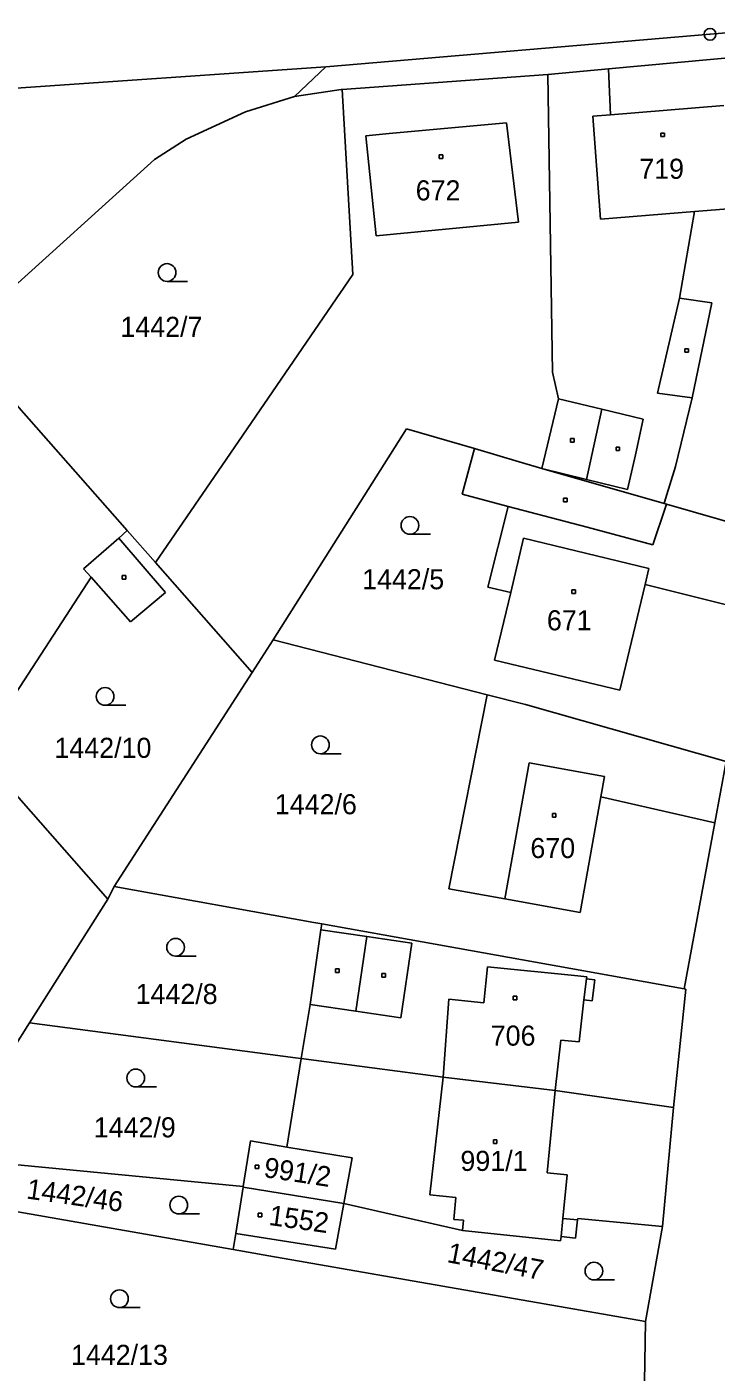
# Model space of a CAD drawing. Extents: x -795483 to -789093, y -1112258 to -1108741.
# Drawn here: x -792699.9 to -792641.5, y -1110275.1 to -1110161.2 of the extents above; entities that cross this region are included whole.
import ezdxf

# ---------------------------------------------------------------- set-up
doc = ezdxf.new("R2010")
doc.units = 0
for name, color, linetype in [('Vrstva 1', 7, 'Continuous'), ('Vrstva 14', 7, 'Continuous'), ('Vrstva 15', 7, 'Continuous'), ('Vrstva 2', 7, 'Continuous'), ('Vrstva 23', 7, 'Continuous'), ('Vrstva 25', 7, 'Continuous'), ('Vrstva 28', 7, 'Continuous')]:
    doc.layers.add(name, color=color, linetype=linetype)

msp = doc.modelspace()

# ---------------------------------------------------------------- linework, layer by layer
at = {"layer": 'Vrstva 1'}
for p, q in [((-792641.97, -1110161.78), (-792616.04, -1110159.6)), ((-792674.54, -1110164.53), (-792641.97, -1110161.78)), ((-792631.9, -1110162.99), (-792650.59, -1110164.71)), ((-792724.21, -1110167.98), (-792674.54, -1110164.53)), ((-792677.2, -1110167.06), (-792674.54, -1110164.53)), ((-792655.73, -1110165.18), (-792673.16, -1110166.45)), ((-792650.59, -1110164.71), (-792655.73, -1110165.18)), ((-792655.73, -1110165.18), (-792655.33, -1110190.39)), ((-792650.59, -1110164.71), (-792650.4, -1110168.59)), ((-792677.2, -1110167.06), (-792673.25, -1110166.46)), ((-792673.16, -1110166.45), (-792673.25, -1110166.46)), ((-792673.16, -1110166.45), (-792672.26, -1110182.14)), ((-792681.35, -1110168.35), (-792677.2, -1110167.06)), ((-792650.4, -1110168.59), (-792640.81, -1110167.82)), ((-792686.39, -1110170.67), (-792681.35, -1110168.35)), ((-792689.06, -1110172.4), (-792686.39, -1110170.67)), ((-792705.77, -1110187.49), (-792689.06, -1110172.4)), ((-792643.28, -1110176.8), (-792644.56, -1110184.12)), ((-792640.09, -1110176.54), (-792643.28, -1110176.8)), ((-792672.26, -1110182.14), (-792682.99, -1110197.8)), ((-792644.56, -1110184.12), (-792641.81, -1110184.53)), ((-792641.81, -1110184.53), (-792643.49, -1110192.57)), ((-792705.77, -1110187.49), (-792691.37, -1110203.81)), ((-792655.33, -1110190.39), (-792654.82, -1110192.66)), ((-792654.82, -1110192.66), (-792656.23, -1110198.55)), ((-792643.49, -1110192.57), (-792644.89, -1110198.38)), ((-792667.71, -1110195.2), (-792678.99, -1110213.07)), ((-792661.95, -1110196.88), (-792667.71, -1110195.2)), ((-792662.98, -1110200.74), (-792661.95, -1110196.88)), ((-792682.99, -1110197.8), (-792688.97, -1110206.53)), ((-792645.87, -1110201.53), (-792656.23, -1110198.55)), ((-792644.89, -1110198.38), (-792645.74, -1110201.14)), ((-792659.09, -1110201.77), (-792662.98, -1110200.74)), ((-792660.81, -1110208.6), (-792659.09, -1110201.77)), ((-792645.87, -1110201.53), (-792645.74, -1110201.14)), ((-792645.67, -1110201.59), (-792645.87, -1110201.53)), ((-792636.2, -1110204.31), (-792645.67, -1110201.59)), ((-792691.37, -1110203.81), (-792692.09, -1110204.45)), ((-792692.09, -1110204.45), (-792688.13, -1110209.06)), ((-792691.37, -1110203.81), (-792688.97, -1110206.53)), ((-792688.97, -1110206.53), (-792680.77, -1110215.83)), ((-792694.44, -1110207.78), (-792701.55, -1110218.71)), ((-792691.1, -1110211.55), (-792694.44, -1110207.78)), ((-792658.87, -1110209.07), (-792660.81, -1110208.6)), ((-792647.48, -1110208.4), (-792649.61, -1110217.33)), ((-792637.65, -1110210.85), (-792647.48, -1110208.4)), ((-792688.13, -1110209.06), (-792691.1, -1110211.55)), ((-792660.24, -1110214.79), (-792658.87, -1110209.07)), ((-792678.99, -1110213.07), (-792680.77, -1110215.83)), ((-792660.86, -1110217.73), (-792678.99, -1110213.07)), ((-792680.77, -1110215.83), (-792692.49, -1110233.97)), ((-792649.61, -1110217.33), (-792660.24, -1110214.79)), ((-792660.86, -1110217.73), (-792664.12, -1110234.17)), ((-792657.62, -1110218.56), (-792660.86, -1110217.73)), ((-792640.62, -1110223.39), (-792657.62, -1110218.56)), ((-792703.16, -1110223.56), (-792693.01, -1110235.03)), ((-792641.57, -1110228.57), (-792640.62, -1110223.39)), ((-792652.98, -1110236.17), (-792651.22, -1110226.38)), ((-792651.22, -1110226.38), (-792641.57, -1110228.57)), ((-792644.16, -1110242.64), (-792641.57, -1110228.57)), ((-792692.49, -1110233.97), (-792693.01, -1110235.03)), ((-792675.56, -1110237.01), (-792692.49, -1110233.97)), ((-792693.01, -1110235.03), (-792699.65, -1110245.51)), ((-792664.12, -1110234.17), (-792659.38, -1110235.02)), ((-792659.38, -1110235.02), (-792652.98, -1110236.17)), ((-792675.56, -1110237.01), (-792674.88, -1110237.13)), ((-792674.88, -1110237.13), (-792674.95, -1110237.64)), ((-792644.16, -1110242.64), (-792674.88, -1110237.13)), ((-792674.95, -1110237.64), (-792675.88, -1110243.96)), ((-792645.08, -1110252.7), (-792644.03, -1110242.66)), ((-792644.03, -1110242.66), (-792644.16, -1110242.64)), ((-792675.88, -1110243.96), (-792676.62, -1110248.54)), ((-792699.65, -1110245.51), (-792705.28, -1110254.41)), ((-792677.11, -1110248.48), (-792699.65, -1110245.51)), ((-792676.62, -1110248.54), (-792677.84, -1110256.04)), ((-792676.62, -1110248.54), (-792677.11, -1110248.48)), ((-792676.62, -1110248.54), (-792664.58, -1110250.11)), ((-792664.58, -1110250.11), (-792655.1, -1110251.26)), ((-792655.1, -1110251.26), (-792645.08, -1110252.7)), ((-792646.01, -1110262.76), (-792645.08, -1110252.7)), ((-792680.93, -1110255.52), (-792681.54, -1110259.37)), ((-792677.84, -1110256.04), (-792680.93, -1110255.52)), ((-792672.3, -1110256.96), (-792677.84, -1110256.04)), ((-792681.54, -1110259.37), (-792707, -1110256.94)), ((-792673.01, -1110260.82), (-792672.3, -1110256.96)), ((-792681.55, -1110259.43), (-792682.17, -1110263.35)), ((-792681.55, -1110259.43), (-792681.54, -1110259.37)), ((-792673.01, -1110260.82), (-792681.55, -1110259.43)), ((-792705.08, -1110260.76), (-792682.38, -1110264.72)), ((-792673.72, -1110264.68), (-792673.01, -1110260.82)), ((-792673.01, -1110260.82), (-792662.95, -1110263.1)), ((-792653.37, -1110263.75), (-792653.21, -1110262.2)), ((-792653.19, -1110262.08), (-792653.21, -1110262.2)), ((-792653.19, -1110262.08), (-792646.01, -1110262.76)), ((-792682.17, -1110263.35), (-792682.38, -1110264.72)), ((-792682.17, -1110263.35), (-792673.72, -1110264.68)), ((-792662.95, -1110263.1), (-792654.64, -1110263.97)), ((-792654.64, -1110263.97), (-792654.6, -1110263.62)), ((-792654.6, -1110263.62), (-792653.37, -1110263.75)), ((-792647.45, -1110270.81), (-792646.01, -1110262.76)), ((-792682.38, -1110264.72), (-792679.36, -1110265.25)), ((-792679.36, -1110265.25), (-792647.45, -1110270.81)), ((-792647.73, -1110289.44), (-792647.45, -1110270.81))]:
    msp.add_line(p, q, dxfattribs=at)
msp.add_lwpolyline([(-792656.23, -1110198.55), (-792658.14, -1110197.99), (-792661.95, -1110196.88)], dxfattribs=at)
at = {"layer": 'Vrstva 2'}
for p, q in [((-792650.4, -1110168.59), (-792651.9, -1110168.72)), ((-792651.9, -1110168.72), (-792651.25, -1110177.45)), ((-792669.18, -1110170.19), (-792671.15, -1110170.37)), ((-792659.22, -1110169.28), (-792669.18, -1110170.19)), ((-792658.21, -1110177.7), (-792659.22, -1110169.28)), ((-792671.15, -1110170.37), (-792670.26, -1110178.84)), ((-792651.25, -1110177.45), (-792643.28, -1110176.8)), ((-792670.26, -1110178.84), (-792658.21, -1110177.7)), ((-792644.56, -1110184.12), (-792646.42, -1110192.17)), ((-792654.82, -1110192.66), (-792651.15, -1110193.54)), ((-792646.42, -1110192.17), (-792643.49, -1110192.57)), ((-792652.44, -1110199.49), (-792651.15, -1110193.54)), ((-792647.63, -1110194.38), (-792651.15, -1110193.54)), ((-792647.63, -1110194.38), (-792648.3, -1110197.4)), ((-792648.96, -1110200.35), (-792648.3, -1110197.4)), ((-792656.23, -1110198.55), (-792652.44, -1110199.49)), ((-792652.44, -1110199.49), (-792648.96, -1110200.35)), ((-792659.09, -1110201.77), (-792652.4, -1110203.53)), ((-792692.09, -1110204.45), (-792695.07, -1110207.07)), ((-792658.87, -1110209.07), (-792657.77, -1110204.46)), ((-792657.77, -1110204.46), (-792647.15, -1110207.02)), ((-792652.4, -1110203.53), (-792646.81, -1110205.04)), ((-792695.07, -1110207.07), (-792694.44, -1110207.78)), ((-792647.15, -1110207.02), (-792647.48, -1110208.4)), ((-792659.38, -1110235.02), (-792657.31, -1110223.5)), ((-792657.31, -1110223.5), (-792650.91, -1110224.65)), ((-792650.91, -1110224.65), (-792651.22, -1110226.38)), ((-792674.95, -1110237.64), (-792671.05, -1110238.21)), ((-792671.05, -1110238.21), (-792672, -1110244.53)), ((-792667.25, -1110238.77), (-792671.05, -1110238.21)), ((-792667.25, -1110238.77), (-792668.18, -1110245.09)), ((-792661.14, -1110243.81), (-792660.83, -1110240.76)), ((-792660.83, -1110240.76), (-792653.17, -1110241.54)), ((-792653.17, -1110241.54), (-792652.43, -1110241.61)), ((-792652.45, -1110241.79), (-792652.66, -1110243.57)), ((-792652.43, -1110241.61), (-792652.45, -1110241.79)), ((-792652.45, -1110241.79), (-792651.75, -1110241.87)), ((-792651.75, -1110241.87), (-792651.96, -1110243.65)), ((-792675.88, -1110243.96), (-792672, -1110244.53)), ((-792664.58, -1110250.11), (-792664.1, -1110243.51)), ((-792664.1, -1110243.51), (-792661.14, -1110243.81)), ((-792652.66, -1110243.57), (-792653.07, -1110247.14)), ((-792651.96, -1110243.65), (-792652.66, -1110243.57)), ((-792668.18, -1110245.09), (-792672, -1110244.53)), ((-792654.62, -1110246.98), (-792655.1, -1110251.26)), ((-792653.07, -1110247.14), (-792654.62, -1110246.98)), ((-792664.58, -1110250.11), (-792665.71, -1110260.09)), ((-792655.77, -1110258.22), (-792655.1, -1110251.26)), ((-792654.07, -1110258.39), (-792655.77, -1110258.22)), ((-792654.45, -1110262.08), (-792654.07, -1110258.39)), ((-792665.71, -1110260.09), (-792663.51, -1110260.31)), ((-792663.7, -1110262.19), (-792663.51, -1110260.31)), ((-792662.86, -1110262.24), (-792663.7, -1110262.19)), ((-792662.86, -1110262.24), (-792662.95, -1110263.1)), ((-792654.45, -1110262.08), (-792654.6, -1110263.62)), ((-792653.21, -1110262.2), (-792654.45, -1110262.08))]:
    msp.add_line(p, q, dxfattribs=at)
msp.add_lwpolyline([(-792645.67, -1110201.59), (-792645.73, -1110201.76), (-792646.81, -1110205.04)], dxfattribs=at)
at = {"layer": 'Vrstva 23'}
for p, q in [((-792688, -1110182.71), (-792686.25, -1110182.71)), ((-792667.41, -1110204.13), (-792665.66, -1110204.13)), ((-792693.25, -1110218.62), (-792691.5, -1110218.62)), ((-792675, -1110222.72), (-792673.25, -1110222.72)), ((-792687.27, -1110239.87), (-792685.52, -1110239.87)), ((-792690.65, -1110250.94), (-792688.9, -1110250.94)), ((-792687, -1110261.71), (-792685.25, -1110261.71)), ((-792651.81, -1110267.29), (-792650.06, -1110267.29)), ((-792692.03, -1110269.64), (-792690.28, -1110269.64))]:
    msp.add_line(p, q, dxfattribs=at)
for centre in [(-792688, -1110181.96), (-792667.41, -1110203.38), (-792693.25, -1110217.87), (-792675, -1110221.97), (-792687.27, -1110239.12), (-792690.65, -1110250.19), (-792687, -1110260.96), (-792651.81, -1110266.54), (-792692.03, -1110268.89)]:
    msp.add_circle(centre, 0.75, dxfattribs=at)
at = {"layer": 'Vrstva 25'}
for p, q in [((-792646.13, -1110170.15), (-792645.83, -1110170.15)), ((-792646.13, -1110170.45), (-792646.13, -1110170.15)), ((-792645.83, -1110170.15), (-792645.83, -1110170.45)), ((-792645.83, -1110170.45), (-792646.13, -1110170.45)), ((-792664.93, -1110171.99), (-792664.63, -1110171.99)), ((-792664.93, -1110172.29), (-792664.93, -1110171.99)), ((-792664.63, -1110172.29), (-792664.93, -1110172.29)), ((-792664.63, -1110171.99), (-792664.63, -1110172.29)), ((-792644.11, -1110188.42), (-792643.81, -1110188.42)), ((-792644.11, -1110188.72), (-792644.11, -1110188.42)), ((-792643.81, -1110188.42), (-792643.81, -1110188.72)), ((-792643.81, -1110188.72), (-792644.11, -1110188.72)), ((-792653.79, -1110196.02), (-792653.49, -1110196.02)), ((-792653.79, -1110196.32), (-792653.79, -1110196.02)), ((-792653.49, -1110196.32), (-792653.79, -1110196.32)), ((-792653.49, -1110196.02), (-792653.49, -1110196.32)), ((-792649.94, -1110196.75), (-792649.64, -1110196.75)), ((-792649.94, -1110197.05), (-792649.94, -1110196.75)), ((-792649.64, -1110197.05), (-792649.94, -1110197.05)), ((-792649.64, -1110196.75), (-792649.64, -1110197.05)), ((-792654.38, -1110201.08), (-792654.08, -1110201.08)), ((-792654.38, -1110201.38), (-792654.38, -1110201.08)), ((-792654.08, -1110201.38), (-792654.38, -1110201.38)), ((-792654.08, -1110201.08), (-792654.08, -1110201.38)), ((-792691.79, -1110207.63), (-792691.49, -1110207.63)), ((-792691.79, -1110207.93), (-792691.79, -1110207.63)), ((-792691.49, -1110207.63), (-792691.49, -1110207.93)), ((-792691.49, -1110207.93), (-792691.79, -1110207.93)), ((-792653.68, -1110208.85), (-792653.38, -1110208.85)), ((-792653.68, -1110209.15), (-792653.68, -1110208.85)), ((-792653.38, -1110208.85), (-792653.38, -1110209.15)), ((-792653.38, -1110209.15), (-792653.68, -1110209.15)), ((-792655.33, -1110227.79), (-792655.03, -1110227.79)), ((-792655.33, -1110228.09), (-792655.33, -1110227.79)), ((-792655.03, -1110228.09), (-792655.33, -1110228.09)), ((-792655.03, -1110227.79), (-792655.03, -1110228.09)), ((-792673.71, -1110240.94), (-792673.41, -1110240.94)), ((-792673.71, -1110241.24), (-792673.71, -1110240.94)), ((-792673.41, -1110240.94), (-792673.41, -1110241.24)), ((-792673.41, -1110241.24), (-792673.71, -1110241.24)), ((-792669.79, -1110241.35), (-792669.49, -1110241.35)), ((-792669.79, -1110241.65), (-792669.79, -1110241.35)), ((-792669.49, -1110241.65), (-792669.79, -1110241.65)), ((-792669.49, -1110241.35), (-792669.49, -1110241.65)), ((-792658.65, -1110243.26), (-792658.35, -1110243.26)), ((-792658.65, -1110243.56), (-792658.65, -1110243.26)), ((-792658.35, -1110243.56), (-792658.65, -1110243.56)), ((-792658.35, -1110243.26), (-792658.35, -1110243.56)), ((-792660.34, -1110255.44), (-792660.04, -1110255.44)), ((-792660.34, -1110255.74), (-792660.34, -1110255.44)), ((-792660.04, -1110255.74), (-792660.34, -1110255.74)), ((-792660.04, -1110255.44), (-792660.04, -1110255.74)), ((-792680.52, -1110257.57), (-792680.22, -1110257.57)), ((-792680.52, -1110257.87), (-792680.52, -1110257.57)), ((-792680.22, -1110257.87), (-792680.52, -1110257.87)), ((-792680.22, -1110257.57), (-792680.22, -1110257.87)), ((-792680.27, -1110261.65), (-792679.97, -1110261.65)), ((-792680.27, -1110261.95), (-792680.27, -1110261.65)), ((-792679.97, -1110261.95), (-792680.27, -1110261.95)), ((-792679.97, -1110261.65), (-792679.97, -1110261.95))]:
    msp.add_line(p, q, dxfattribs=at)
at = {"layer": 'Vrstva 28'}
for radius in [0.5, 0.01]:
    msp.add_circle((-792641.97, -1110161.78), radius, dxfattribs=at)

# ---------------------------------------------------------------- texts
at = {"layer": 'Vrstva 14'}
for s, p in [('1442/7', (-792691.95, -1110187.41)), ('1442/5', (-792671.46, -1110208.79)), ('1442/10', (-792697.54, -1110223.07)), ('1442/6', (-792678.86, -1110227.85)), ('1442/8', (-792690.66, -1110243.92)), ('1442/9', (-792694.21, -1110255.22)), ('1442/13', (-792696.14, -1110274.49))]:
    msp.add_text(s, height=1.7, dxfattribs=at).set_placement(p)
for s, rotation, p in [('1442/46', 351.9204, (-792699.98, -1110260.39)), ('1442/47', 349.2437, (-792664.34, -1110265.78))]:
    msp.add_text(s, height=1.7, rotation=rotation, dxfattribs=at).set_placement(p)
at = {"layer": 'Vrstva 15'}
for s, p in [('719', (-792647.97, -1110174.02)), ('672', (-792666.92, -1110175.85)), ('671', (-792655.8, -1110212.27)), ('670', (-792657.2, -1110231.56)), ('706', (-792660.56, -1110247.45)), ('991/1', (-792663.13, -1110258.06))]:
    msp.add_text(s, height=1.7, dxfattribs=at).set_placement(p)
for s, rotation, p in [('991/2', 351.3444, (-792679.87, -1110258.57)), ('1552', 351.9773, (-792679.43, -1110262.63))]:
    msp.add_text(s, height=1.7, rotation=rotation, dxfattribs=at).set_placement(p)

doc.saveas('drawing.dxf')
